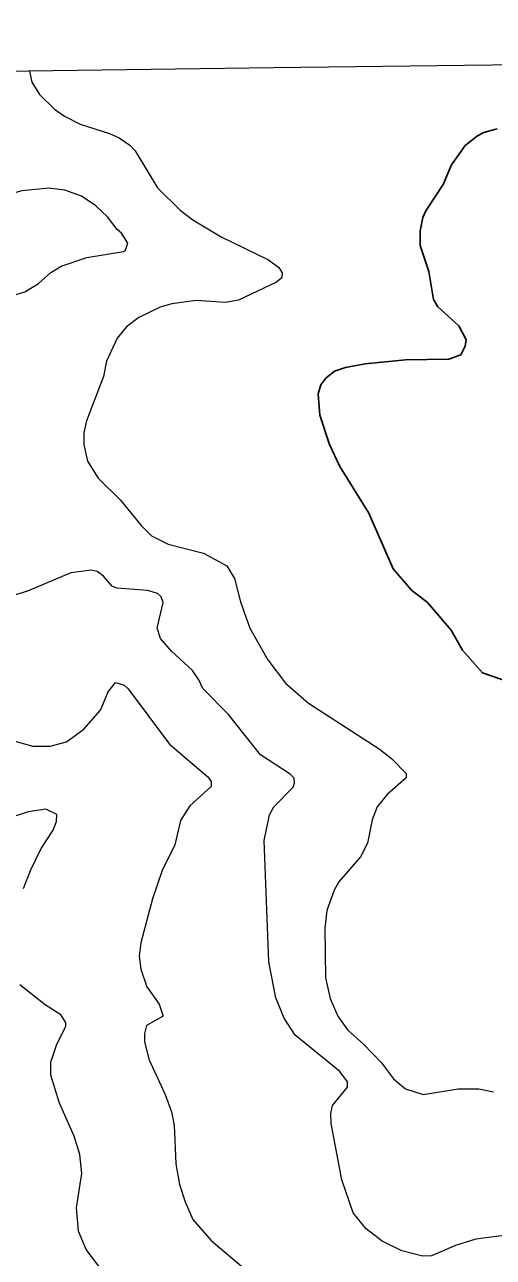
# Model space of a CAD drawing. Extents: x 265 to 291.4, y 7731.5 to 7759.6.
# Drawn here: x 277.745 to 278.762, y 7756.818 to 7759.497 of the extents above; entities that cross this region are included whole.
import ezdxf

# ---------------------------------------------------------------- set-up
doc = ezdxf.new("R2010")
doc.units = 0
doc.header["$LTSCALE"] = 0.032
for name, color, linetype, lineweight in [('1', 7, 'Continuous', 25), ('2', 7, 'Continuous', 13), ('63', 7, 'Continuous', 25)]:
    doc.layers.add(name, color=color, linetype=linetype, lineweight=lineweight)

msp = doc.modelspace()

# ---------------------------------------------------------------- linework, layer by layer
at = {"layer": '1'}
msp.add_lwpolyline([(278.7705, 7759.2707), (278.7419, 7759.2627), (278.7276, 7759.2555), (278.7013, 7759.2349), (278.6711, 7759.1927), (278.6536, 7759.1498), (278.6154, 7759.0925), (278.609, 7759.0782), (278.6035, 7759.0495), (278.6035, 7759.0177), (278.6225, 7758.9605), (278.6321, 7758.9), (278.6416, 7758.8841), (278.687, 7758.8427), (278.7029, 7758.8125), (278.7013, 7758.7982), (278.6918, 7758.7798), (278.6655, 7758.7703), (278.5717, 7758.7687), (278.4842, 7758.76), (278.4412, 7758.752), (278.4173, 7758.7441), (278.3982, 7758.7289), (278.3879, 7758.7146), (278.3815, 7758.6948), (278.3855, 7758.6486), (278.4062, 7758.585), (278.4292, 7758.5373), (278.4921, 7758.4354), (278.5446, 7758.3145), (278.5844, 7758.2684), (278.6194, 7758.2413), (278.6703, 7758.1809), (278.6949, 7758.1379), (278.7387, 7758.0886), (278.8039, 7758.0663)], dxfattribs=at)
at = {"layer": '2'}
for points in [[(277.8239, 7758.9724), (277.8796, 7758.9915), (277.9591, 7759.0042), (277.9631, 7759.0074), (277.9687, 7759.0225), (277.9551, 7759.044), (277.9456, 7759.0519), (277.9241, 7759.0798), (277.8987, 7759.1036), (277.8676, 7759.1243), (277.8319, 7759.1378), (277.7969, 7759.1418), (277.738, 7759.1362), (277.7046, 7759.1267), (277.6489, 7759.1227), (277.6155, 7759.1299), (277.5948, 7759.1402), (277.5455, 7759.1864), (277.524, 7759.2118), (277.4794, 7759.293), (277.4452, 7759.3375), (277.4349, 7759.3598), (277.4331, 7759.3923)], [(277.755, 7759.3964), (277.7603, 7759.3725), (277.777, 7759.3455), (277.8096, 7759.3136), (277.8311, 7759.2985), (277.8653, 7759.281), (277.9289, 7759.2611), (277.9496, 7759.2516), (277.9727, 7759.2357), (277.9846, 7759.223), (278.0331, 7759.1426), (278.0824, 7759.0941), (278.1095, 7759.0734), (278.1715, 7759.036), (278.2741, 7758.9859), (278.2964, 7758.9692), (278.3036, 7758.9581), (278.3028, 7758.9469), (278.2916, 7758.9374), (278.2089, 7758.8984), (278.1803, 7758.8936), (278.1166, 7758.8976), (278.0641, 7758.8904), (278.0387, 7758.8833), (277.9925, 7758.861), (277.9655, 7758.8403), (277.9456, 7758.8157), (277.9225, 7758.7656), (277.9154, 7758.7329), (277.8788, 7758.6359), (277.8732, 7758.6104), (277.8732, 7758.585), (277.8812, 7758.5484), (277.9042, 7758.5118), (277.9528, 7758.4641), (277.9973, 7758.4084), (278.0196, 7758.3861), (278.0562, 7758.3678), (278.1326, 7758.3487), (278.1835, 7758.3209), (278.2002, 7758.2938), (278.2129, 7758.2429), (278.2336, 7758.1856), (278.2725, 7758.1164), (278.3107, 7758.0663), (278.3609, 7758.0226), (278.5144, 7757.9231), (278.5414, 7757.9024), (278.5732, 7757.8698), (278.5732, 7757.8603), (278.5319, 7757.8237), (278.5096, 7757.7974), (278.4993, 7757.7688), (278.4889, 7757.7179), (278.4738, 7757.6885), (278.4269, 7757.6344), (278.4165, 7757.6161), (278.4006, 7757.5715), (278.3966, 7757.5334), (278.3974, 7757.4252), (278.4078, 7757.3806), (278.4245, 7757.3424), (278.4452, 7757.3122), (278.4802, 7757.2812), (278.5191, 7757.2406), (278.5454, 7757.2056), (278.5717, 7757.1841), (278.6098, 7757.1722), (278.6862, 7757.1841), (278.7308, 7757.1841), (278.7626, 7757.1778)], [(277.602, 7758.8443), (277.6393, 7758.8793), (277.6592, 7758.8904), (277.7451, 7758.9167), (277.7746, 7758.935), (277.8016, 7758.9589), (277.8239, 7758.9724)], [(278.8469, 7756.8731), (278.7244, 7756.8572), (278.6798, 7756.8437), (278.6281, 7756.8214), (278.6083, 7756.8206), (278.5637, 7756.8317), (278.5207, 7756.8532), (278.4857, 7756.8802), (278.4579, 7756.9145), (278.4332, 7756.9861), (278.4102, 7757.1086), (278.4094, 7757.1308), (278.4126, 7757.1483), (278.4452, 7757.1881), (278.4452, 7757.1992), (278.4292, 7757.2215), (278.3322, 7757.3011), (278.3083, 7757.3377), (278.29, 7757.3822), (278.2749, 7757.4602), (278.2646, 7757.7243), (278.2765, 7757.78), (278.2852, 7757.7974), (278.3274, 7757.8396), (278.3306, 7757.8484), (278.3298, 7757.8595), (278.3211, 7757.8682), (278.2566, 7757.9104), (278.1874, 7757.9979), (278.1317, 7758.0544), (278.123, 7758.0734), (278.1087, 7758.0934), (278.0633, 7758.1355), (278.0395, 7758.1634), (278.0323, 7758.1856), (278.045, 7758.2413), (278.0411, 7758.2533), (278.0331, 7758.2612), (278.0116, 7758.2676), (277.9448, 7758.2723), (277.9345, 7758.2771), (277.9154, 7758.2986), (277.9019, 7758.3089), (277.8891, 7758.3113), (277.8446, 7758.3058), (277.7507, 7758.266), (277.7173, 7758.2556)], [(277.59, 7757.9772), (277.7619, 7757.9287), (277.8, 7757.9287), (277.835, 7757.9382), (277.8732, 7757.9661), (277.909, 7758.0075), (277.9257, 7758.0472), (277.9416, 7758.0671), (277.9607, 7758.0615), (277.9695, 7758.0536), (278.0593, 7757.9335), (278.1421, 7757.8627), (278.1492, 7757.8523), (278.1492, 7757.8412), (278.1031, 7757.799), (278.0832, 7757.7672), (278.0705, 7757.7147), (278.0434, 7757.659), (278.022, 7757.597), (277.9965, 7757.5015), (277.9933, 7757.4729), (277.9965, 7757.4443), (278.01, 7757.4061), (278.0363, 7757.3679), (278.045, 7757.3424), (278.0092, 7757.3217)], [(277.742, 7757.6193), (277.7571, 7757.659), (277.7801, 7757.7068), (277.8064, 7757.7465), (277.8135, 7757.7656), (277.8143, 7757.7807), (277.7905, 7757.7919), (277.7523, 7757.7863), (277.6966, 7757.768)], [(277.8684, 7757.0004), (277.8645, 7757.0417), (277.8517, 7757.0815), (277.8199, 7757.1531), (277.8016, 7757.2136), (277.8016, 7757.2422), (277.8135, 7757.2788), (277.8342, 7757.3202), (277.8342, 7757.3281), (277.8231, 7757.3448), (277.7889, 7757.3671), (277.734, 7757.41)], [(278.0092, 7757.3217), (278.0045, 7757.3043), (278.0045, 7757.2868), (278.014, 7757.2486), (278.0498, 7757.1722), (278.0633, 7757.134), (278.0689, 7757.1054)], [(278.0689, 7757.1054), (278.0729, 7757.0211), (278.0808, 7756.9765), (278.0928, 7756.9383), (278.1095, 7756.9001), (278.1493, 7756.8548), (278.2248, 7756.7904)], [(278.0045, 7756.7068), (277.9408, 7756.7593), (277.9162, 7756.784), (277.878, 7756.8349), (277.8613, 7756.8747), (277.8573, 7756.9256), (277.8684, 7757.0004)]]:
    msp.add_lwpolyline(points, dxfattribs=at)
at = {"layer": '63', "lineweight": 13}
msp.add_lwpolyline([(285.7494, 7759.4974), (285.2163, 7759.4908), (284.6831, 7759.4841), (284.15, 7759.4775), (283.6169, 7759.4708), (283.0837, 7759.4641), (282.5506, 7759.4574), (282.0174, 7759.4507), (281.4843, 7759.444), (280.9511, 7759.4372), (280.418, 7759.4305), (279.8848, 7759.4237), (279.3517, 7759.4169), (278.8185, 7759.4101), (278.2854, 7759.4032), (277.7522, 7759.3964), (277.2191, 7759.3895), (276.6859, 7759.3826), (276.1528, 7759.3757), (275.6196, 7759.3688), (275.0864, 7759.3619), (274.5533, 7759.355), (274.0201, 7759.348)], dxfattribs=at)

doc.saveas('drawing.dxf')
